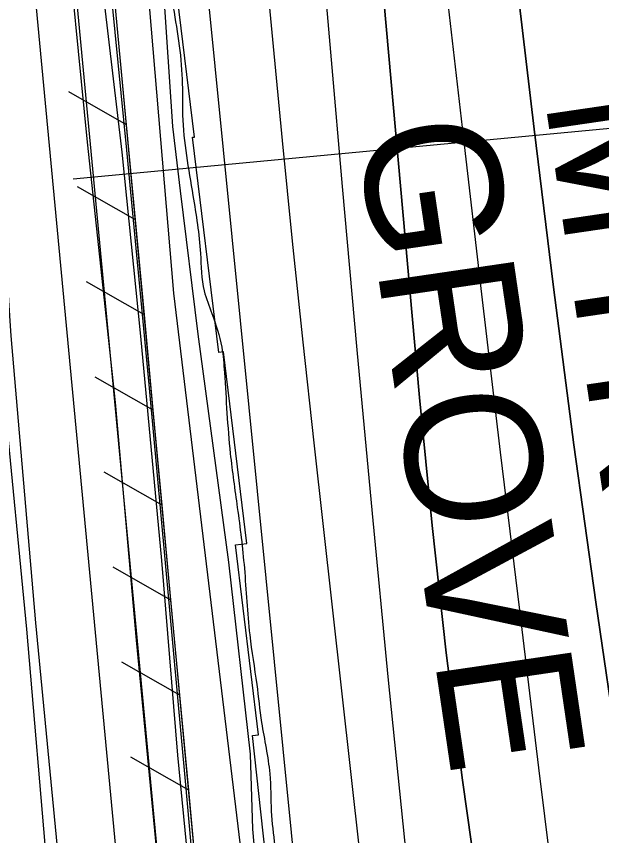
# Model space of a CAD drawing. Extents: x 3694830 to 3732949, y 415201 to 440970.
# Drawn here: x 3715853 to 3716282, y 425405 to 426007 of the extents above; entities that cross this region are included whole.
import ezdxf

# ---------------------------------------------------------------- set-up
doc = ezdxf.new("R2010")
doc.units = 0
for name, color, linetype in [('V-FLOD-BASE', 7, 'Continuous'), ('V-LEVE-TOET', 7, 'Continuous'), ('V-RAIL-TRAK', 7, 'Continuous'), ('V-RIVR-EDGE', 7, 'Continuous'), ('V-RIVR-RANG', 7, 'Continuous'), ('V-RRAP-FSHR', 7, 'Continuous'), ('V-RRAP-RVMT', 7, 'Continuous'), ('V-RRAP-RVMT-IDEN', 7, 'Continuous'), ('V-SITE-VEGE', 7, 'Continuous'), ('V-SURV-LINE', 7, 'Continuous'), ('V-TOPO-DPTH', 7, 'Continuous'), ('V-TOPO-MINR', 7, 'Continuous'), ('V-TOPO-WATR', 7, 'Continuous')]:
    doc.layers.add(name, color=color, linetype=linetype)

msp = doc.modelspace()

# ---------------------------------------------------------------- linework, layer by layer
at = {"layer": 'V-FLOD-BASE'}
msp.add_lwpolyline([(3715993.04, 424990.93), (3715975.26, 425187.27), (3715958.88, 425363.5), (3715940.99, 425548.73), (3715925.66, 425723.36), (3715905.18, 425914.44), (3715887.74, 426090.15)], dxfattribs=at)
at = {"layer": 'V-LEVE-TOET'}
for points in [[(3715995.53, 423383.98), (3716001.38, 423445.27), (3716004.5, 423556.29), (3716007.18, 423618.66), (3716013.48, 423730.7), (3716014.08, 423796.26), (3716012.98, 423908.37), (3716018.41, 424040.51), (3716011.98, 424148.44), (3716000.06, 424233.16), (3715980.64, 424424.75), (3715966.12, 424572.93), (3715950.36, 424701.04), (3715933.14, 424901.07), (3715920.6, 425034.44), (3715906.04, 425178.4), (3715887.52, 425350.95), (3715867.22, 425561.58), (3715849.03, 425772.2), (3715848.54, 425779.55), (3715835.07, 425981.72), (3715811.98, 426234.68)], [(3715917, 426019.12), (3715930.25, 425906.89), (3715943.84, 425771.93), (3715959.27, 425607.35), (3715971.19, 425464.47), (3715986.18, 425309.4), (3716005.44, 425100.89), (3716020.76, 424924.67), (3716032.75, 424789.72), (3716053.94, 424560.04), (3716072.85, 424371.1), (3716083.1, 424277.42), (3716096.41, 424169.95), (3716105.25, 424037.15), (3716105.9, 423933.51), (3716104.06, 423847.33), (3716101.95, 423731.02), (3716098.12, 423600.45), (3716095.32, 423466.7), (3716092.74, 423415.43), (3716088.7, 423377.92)]]:
    msp.add_lwpolyline(points, dxfattribs=at)
at = {"layer": 'V-RAIL-TRAK'}
msp.add_lwpolyline([(3715607.74, 428367.03), (3715620.36, 428242.12), (3715640.52, 428016.68), (3715666.47, 427729.85), (3715694.47, 427434.54), (3715722.17, 427107.51), (3715752.15, 426798.43), (3715771.41, 426589.92), (3715794.26, 426310.52), (3715818.34, 426050.15), (3715838.28, 425800.39), (3715839.84, 425780), (3715843.96, 425726.31), (3715860.4, 425556.95), (3715875.68, 425375.97), (3715892.06, 425199.21), (3715907.36, 425021.41), (3715920.89, 424880.63), (3715944.12, 424642.47), (3715965.27, 424409.62), (3715982.46, 424206.42)], dxfattribs=at)
at = {"layer": 'V-RIVR-EDGE'}
msp.add_spline([(3715510.15, 429495), (3715519.36, 429459.39), (3715532.61, 429419.73), (3715534.19, 429405.98), (3715534.58, 429397.89), (3715533.76, 429394.66), (3715530.11, 429389.82), (3715520.8, 429385.39), (3715520.39, 429383.77), (3715529.22, 429357.06), (3715587.05, 429194.77), (3715589.05, 429189.1), (3715589.84, 429179.8), (3715594.66, 429167.25), (3715599.49, 429156.73), (3715608.37, 429150.64), (3715608.35, 429143.77), (3715610.74, 429128.39), (3715615.55, 429112.21), (3715631.63, 429074.56), (3715650.12, 429029.23), (3715664.58, 428990.37), (3715673.78, 428948.29), (3715681.83, 428932.1), (3715694.71, 428908.61), (3715704.74, 428877.05), (3715710.73, 428847.51), (3715716.69, 428803.42), (3715725.11, 428773.48), (3715730.28, 428739.09), (3715736.62, 428685.3), (3715740.58, 428651.72), (3715742.56, 428635.14), (3715750.16, 428601.96), (3715756.17, 428579.3), (3715763.82, 428567.96), (3715770.28, 428560.67), (3715775.91, 428548.52), (3715779.49, 428526.27), (3715782.29, 428514.14), (3715787.12, 428503.61), (3715794.77, 428492.67), (3715802.44, 428486.59), (3715812.93, 428475.24), (3715818.15, 428463.1), (3715822.56, 428444.08), (3715822.92, 428427.1), (3715822.07, 428409.31), (3715816.37, 428393.55), (3715813.92, 428385.47), (3715810.23, 428364.85), (3715808.57, 428348.28), (3715810.13, 428326.04), (3715814.1, 428296.1), (3715814.88, 428282.35), (3715814.84, 428265.37), (3715813.98, 428246.36), (3715819.15, 428211.98), (3715825.53, 428176.78), (3715828.29, 428148.47), (3715834.3, 428123.39), (3715842.35, 428110.02), (3715849.61, 428100.3), (3715854.02, 428086.14), (3715854.78, 428064.7), (3715853.48, 428030.74), (3715846.1, 427990.72), (3715841.19, 427968.09), (3715841.16, 427956.36), (3715841.13, 427943.83), (3715851.56, 427910.24), (3715867.22, 427862.49), (3715873.62, 427835.78), (3715876, 427815.56), (3715875.96, 427799.38), (3715870.25, 427782.01), (3715868.6, 427769.48), (3715868.57, 427757.35), (3715873.74, 427722.96), (3715882.14, 427684.53), (3715885.3, 427654.6), (3715884.01, 427624.27), (3715879.45, 427578.59), (3715878.15, 427541.39), (3715878.85, 427496.5), (3715875.51, 427454.05), (3715874.59, 427412), (3715872.89, 427377.63), (3715869.55, 427336.4), (3715866.25, 427310.12), (3715865.8, 427291.52), (3715867.35, 427264.02), (3715873.35, 427234.48), (3715883.78, 427200.49), (3715895.01, 427166.5), (3715899.81, 427143.84), (3715900.16, 427120.79), (3715892.8, 427089.27), (3715886.69, 427071.09), (3715883.42, 427055.73), (3715883.37, 427037.94), (3715885.35, 427020.95), (3715899.82, 426986.14), (3715910.27, 426959.02), (3715917.08, 426933.53), (3715925.09, 426900.35), (3715927.85, 426873.65), (3715928.21, 426853.03), (3715928.09, 426806.53), (3715927.57, 426760.83), (3715929.53, 426734.14), (3715927.03, 426703.41), (3715921.69, 426671.48), (3715916.76, 426641.57), (3715917.11, 426618.52), (3715918.67, 426593.45), (3715921.42, 426562.3), (3715922.15, 426531.57), (3715931.69, 426461.59), (3715934.02, 426424.79), (3715934.76, 426396.48), (3715937.51, 426364.93), (3715941.4, 426303.86), (3715943.72, 426258.16), (3715946.06, 426222.98), (3715949.6, 426185.36), (3715954.66, 426102.86), (3715958.63, 426073.73), (3715967.38, 426016.69), (3715974.52, 425960.47), (3715974.86, 425934.18), (3715982.4, 425875.13), (3715987.96, 425832.66), (3715990.72, 425805.15), (3715996.34, 425788.56), (3716003.56, 425763.87), (3716005.53, 425745.27), (3716009.83, 425685.82), (3716014.99, 425646.17), (3716020.14, 425601.68), (3716024.06, 425552.74), (3716029.23, 425516.34), (3716032.8, 425488.43), (3716038.77, 425450.8), (3716039.92, 425423.3), (3716046.66, 425372.74), (3716051.05, 425349.28), (3716057.45, 425317.72), (3716059.8, 425289), (3716060.15, 425266.76), (3716063.71, 425234), (3716070.88, 425189.5), (3716078.08, 425159.56), (3716092.13, 425118.28), (3716107.39, 425074.17), (3716114.99, 425041.8), (3716120.59, 425016.31), (3716122.18, 425002.96), (3716126.07, 424943.91), (3716130, 424894.57), (3716131.17, 424880.01), (3716134.75, 424856.14), (3716142.69, 424795.06), (3716147.47, 424765.13), (3716151.85, 424739.64), (3716155.85, 424721.44), (3716163.09, 424703.22), (3716186.01, 424653.83), (3716195.65, 424627.12), (3716208.91, 424591.5), (3716230.22, 424544.14), (3716256.4, 424502.02), (3716274.11, 424469.22), (3716284.58, 424452.21), (3716301.1, 424424.67), (3716313.57, 424398.36), (3716323.6, 424368.01), (3716332.4, 424330.78), (3716336.38, 424302.87), (3716343.1, 424241.8), (3716348.26, 424202.96), (3716353.46, 424178.69), (3716357.47, 424163.31), (3716373.89, 424099.38), (3716379.45, 424058.53), (3716381.83, 424039.92), (3716383.82, 424027.78), (3716388.23, 424014.43), (3716400.65, 423964.66), (3716419.08, 423899.11), (3716425.48, 423869.57), (3716436.68, 423820.21), (3716441.86, 423786.64), (3716440.58, 423761.16), (3716435.27, 423741.36), (3716429.17, 423726.42), (3716425.12, 423722.79), (3716421.48, 423722.39), (3716417.84, 423723.61), (3716415.42, 423726.05), (3716420.3, 423737.76), (3716418.71, 423748.28), (3716417.12, 423757.18), (3716413.09, 423763.66), (3716404.2, 423765.7), (3716397.33, 423768.14), (3716386.42, 423771.41), (3716379.95, 423773.44), (3716373.08, 423775.08), (3716361.77, 423776.72), (3716353.67, 423774.72), (3716341.52, 423766.26), (3716329.34, 423744.86), (3716320.41, 423731.13), (3716311.83, 423697.19), (3716308.93, 423668.89), (3716306.42, 423653.26)], degree=3, dxfattribs=at)
at = {"layer": 'V-RIVR-RANG'}
msp.add_line((3715894.67, 425887.5), (3716671.21, 425960.92), dxfattribs=at)
at = {"layer": 'V-RRAP-FSHR'}
for p, q in [((3715933.75, 425927.08), (3715891.27, 425951.27)), ((3715940.26, 425857.3), (3715897.78, 425881.5)), ((3715946.77, 425787.53), (3715904.29, 425811.73)), ((3715953.28, 425717.76), (3715910.81, 425741.95)), ((3715959.8, 425647.98), (3715917.32, 425672.18)), ((3715966.31, 425578.21), (3715923.83, 425602.41)), ((3715972.82, 425508.44), (3715930.35, 425532.63)), ((3715979.33, 425438.67), (3715936.86, 425462.86))]:
    msp.add_line(p, q, dxfattribs=at)
for points in [[(3714934.28, 430879.36), (3715310.78, 430066.42), (3715565.7, 429152.28), (3715743.65, 427937.51), (3715907.84, 426518.24), (3715968.15, 425803.52), (3716063.27, 425015.11), (3716110.19, 424867.16), (3716274.4, 424282.95), (3716360.42, 423797.38)], [(3716641.15, 420826.04), (3716497.1, 420943.72), (3716411.63, 421060.5), (3716364.3, 421170.5), (3716321.83, 421303.9), (3716285.1, 421373.79), (3716186.8, 421473.87), (3716066.75, 421590.93), (3715980.47, 421690.03), (3715930.26, 421828.72), (3715913.48, 421896.78), (3715879.02, 422073.91), (3715879.91, 422256.34), (3715873.14, 422428), (3715914.01, 422633.62), (3716031.29, 423135.79), (3716104.08, 423396.54), (3716111.44, 423811.54), (3716102.74, 424148.37), (3716065.57, 424473.12), (3715995.1, 425269.77), (3715894.16, 426351.13), (3715758.55, 427758.05)], [(3715933.75, 425927.08), (3715929.35, 425974.16)], [(3715940.26, 425857.3), (3715933.75, 425927.08)], [(3715946.77, 425787.53), (3715940.26, 425857.31)], [(3715953.28, 425717.76), (3715946.77, 425787.53)], [(3715959.8, 425647.98), (3715953.28, 425717.76)], [(3715966.31, 425578.21), (3715959.8, 425647.99)], [(3715972.82, 425508.44), (3715966.31, 425578.21)], [(3715979.33, 425438.67), (3715972.82, 425508.44)], [(3715985.85, 425368.89), (3715979.33, 425438.67)]]:
    msp.add_lwpolyline(points, dxfattribs=at)
at = {"layer": 'V-RRAP-RVMT'}
for points in [[(3716030.61, 425479.43), (3716013.66, 425618.84), (3716021.92, 425619.81), (3716004.86, 425760.58), (3716001.31, 425760.06), (3715982.12, 425917.94), (3715983.48, 425918.1), (3715965.22, 426068.19), (3715965.71, 426068.23), (3715956.81, 426161.98), (3715955.75, 426161.88), (3715945.5, 426270.11), (3715948.81, 426270.36), (3715941.04, 426375.54), (3715941.52, 426375.57), (3715938.26, 426419.75), (3715934.24, 426474.48), (3715934.4, 426474.49), (3715923.96, 426590.93), (3716385.9, 426628.25)], [(3716210.12, 425037.35), (3716085.37, 425025.25), (3716068.94, 425174.81), (3716062.29, 425174.09), (3716046.01, 425322.42), (3716043.25, 425322.13), (3716026.05, 425478.93), (3716030.61, 425479.43)]]:
    msp.add_lwpolyline(points, dxfattribs=at)
at = {"layer": 'V-SITE-VEGE'}
for points in [[(3716021.47, 424979.37), (3715999.43, 425193.84), (3715976.96, 425445.43), (3715950.21, 425736.52), (3715933.97, 425908.39), (3715908.46, 426166.2), (3715876.68, 426499.11), (3715844.95, 426839.74), (3715831.49, 426975.23), (3715810.2, 427186.6), (3715795.4, 427346.85), (3715779.59, 427565.12), (3715754.86, 427823.71)], [(3715960.59, 426028.04), (3715967.39, 425925.88), (3715973.15, 425878.64), (3715986.12, 425773.32), (3716008.58, 425606.04), (3716024.33, 425465.12), (3716026.15, 425410.18), (3716032.46, 425338.18), (3716043.27, 425250.68), (3716051.36, 425204.97), (3716059.52, 425166.99), (3716067.78, 425139.07), (3716081.32, 425097.18), (3716094.69, 425035.17)]]:
    msp.add_lwpolyline(points, dxfattribs=at)
at = {"layer": 'V-SURV-LINE'}
for points in [[(3715864.64, 426360.57), (3716046.11, 424440.99)], [(3716016.25, 424438.16), (3715834.77, 426357.75)]]:
    msp.add_lwpolyline(points, dxfattribs=at)
at = {"layer": 'V-TOPO-DPTH'}
for points in [[(3716028.37, 426120.93), (3716040.7, 425989.75), (3716047.85, 425915.67), (3716055.26, 425841.62), (3716063.05, 425767.62), (3716071.1, 425693.64), (3716125.09, 425209.08), (3716128.04, 425184.8), (3716131.3, 425160.57), (3716135.04, 425136.4), (3716139.1, 425112.28), (3716185.74, 424850.66)], [(3716260.73, 424997.98), (3716234.36, 425109.51), (3716228.02, 425137.95), (3716222.17, 425166.48), (3716217.04, 425195.15), (3716212.39, 425223.91), (3716193.28, 425352.68), (3716180.25, 425446), (3716168.31, 425539.44), (3716158, 425633.08), (3716148.76, 425726.84), (3716114.01, 426114.13)], [(3716260.73, 424997.98), (3716234.36, 425109.51), (3716228.02, 425137.95), (3716222.17, 425166.48), (3716217.04, 425195.15), (3716212.39, 425223.91), (3716193.28, 425352.68), (3716180.25, 425446), (3716168.31, 425539.44), (3716158, 425633.08), (3716148.76, 425726.84), (3716114.01, 426114.13)], [(3716209.9, 426118.51), (3716232.75, 425923.84), (3716246.93, 425807.99), (3716261.87, 425692.24), (3716277.96, 425576.65), (3716294.82, 425461.16), (3716332.13, 425214.09), (3716335.25, 425193.93), (3716338.47, 425173.79), (3716341.85, 425153.68), (3716345.32, 425133.59), (3716369.93, 424994.2)], [(3716369.93, 424994.2), (3716345.32, 425133.59), (3716341.85, 425153.68), (3716338.47, 425173.79), (3716335.25, 425193.93), (3716332.13, 425214.09), (3716294.82, 425461.16), (3716277.96, 425576.65), (3716261.87, 425692.24), (3716246.93, 425807.99), (3716232.75, 425923.84), (3716209.9, 426118.51)]]:
    msp.add_lwpolyline(points, dxfattribs=at)
at = {"layer": 'V-TOPO-MINR'}
for points in [[(3716114.01, 426114.13), (3716148.76, 425726.84), (3716158, 425633.08), (3716168.31, 425539.44), (3716180.25, 425446), (3716193.28, 425352.68), (3716212.39, 425223.91), (3716217.04, 425195.15), (3716222.17, 425166.48), (3716228.02, 425137.95), (3716234.36, 425109.51), (3716260.73, 424997.98)], [(3716209.9, 426118.51), (3716232.75, 425923.84), (3716246.93, 425807.99), (3716261.87, 425692.24), (3716277.96, 425576.65), (3716294.82, 425461.16), (3716332.13, 425214.09), (3716335.25, 425193.93), (3716338.47, 425173.79), (3716341.85, 425153.68), (3716345.32, 425133.59), (3716369.93, 424994.2)], [(3716160.17, 426097.11), (3716180.73, 425918.68), (3716194.24, 425802.74), (3716207.93, 425686.83), (3716221.9, 425570.95), (3716236.06, 425455.1), (3716270.36, 425177.23), (3716270.89, 425173.36), (3716271.47, 425169.49), (3716272.13, 425165.64), (3716272.85, 425161.8), (3716277.04, 425140.76), (3716279.99, 425126.42), (3716283.05, 425112.11), (3716286.27, 425097.84), (3716289.6, 425083.59), (3716294.3, 425064.04), (3716299.99, 425040.02)], [(3715985.91, 426095.62), (3716079.54, 425157.19), (3716236.8, 424248.74), (3716278.77, 423494.11), (3716279.16, 423484.32), (3716279.35, 423474.54), (3716279.23, 423464.75), (3716278.9, 423454.96), (3716272.68, 423328.97)], [(3716075.66, 426067.96), (3716091.93, 425881.8), (3716102.7, 425761.82), (3716113.84, 425641.88), (3716125.53, 425521.99), (3716137.59, 425402.14), (3716160.51, 425179.51), (3716161.47, 425171.01), (3716162.54, 425162.52), (3716163.78, 425154.06), (3716165.14, 425145.61), (3716179.93, 425058.85)]]:
    msp.add_lwpolyline(points, dxfattribs=at)
at = {"layer": 'V-TOPO-WATR'}
msp.add_lwpolyline([(3716028.37, 426120.93), (3716040.7, 425989.75), (3716047.85, 425915.67), (3716055.26, 425841.62), (3716063.05, 425767.62), (3716071.1, 425693.64), (3716125.09, 425209.08), (3716128.04, 425184.8), (3716131.3, 425160.57), (3716135.04, 425136.4), (3716139.1, 425112.28), (3716185.74, 424850.66)], dxfattribs=at)

# ---------------------------------------------------------------- texts
at = {"layer": 'V-RRAP-RVMT-IDEN'}
for s, p in [('MYRTLE', (3716240.58, 425945.81)), ('GROVE', (3716102.19, 425925.66))]:
    msp.add_text(s, height=100, rotation=278.35495, dxfattribs=at).set_placement(p)

doc.saveas('drawing.dxf')
